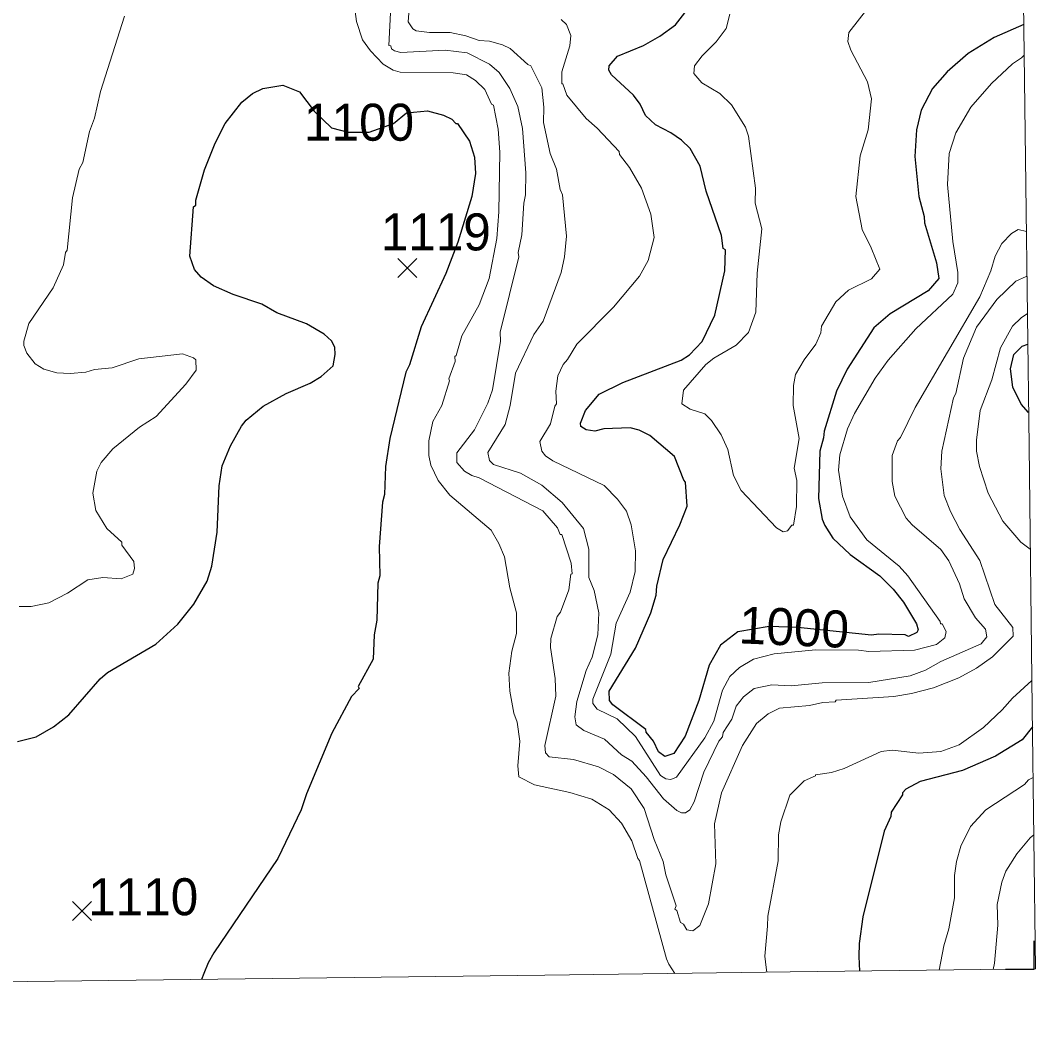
# Model space of a CAD drawing. Extents: x 265.7 to 292.1, y 7676.2 to 7704.2.
# Drawn here: x 289.907 to 292.102, y 7676.365 to 7678.572 of the extents above; entities that cross this region are included whole.
import ezdxf
from ezdxf.enums import TextEntityAlignment as Align

# ---------------------------------------------------------------- set-up
doc = ezdxf.new("R2010")
doc.units = 0
doc.header["$LTSCALE"] = 0.032
for name, color, linetype, lineweight in [('1', 7, 'Continuous', 25), ('2', 7, 'Continuous', 13), ('21', 7, 'Continuous', 25), ('63', 7, 'Continuous', 25)]:
    doc.layers.add(name, color=color, linetype=linetype, lineweight=lineweight)
doc.layers.add('61', color=7, linetype='Continuous')

msp = doc.modelspace()

# ---------------------------------------------------------------- linework, layer by layer
at = {"layer": '1'}
for points in [[(291.2544, 7678.5183), (291.2896, 7678.5382), (291.3231, 7678.563), (291.3438, 7678.5885), (291.3526, 7678.6196), (291.3502, 7678.6651), (291.3302, 7678.6963)], [(292.0766, 7678.5635), (292.0125, 7678.5358), (291.9567, 7678.5007), (291.9112, 7678.4616), (291.8792, 7678.4249), (291.8545, 7678.3787), (291.8449, 7678.3356), (291.8409, 7678.2781), (291.8497, 7678.1919), (291.8609, 7678.1488), (291.8617, 7678.1345), (291.888, 7678.0483), (291.8928, 7678.0148), (291.8697, 7677.9876), (291.7875, 7677.9382), (291.7524, 7677.9079), (291.6949, 7677.8185), (291.6718, 7677.7706), (291.6446, 7677.6844), (291.6438, 7677.6701), (291.6359, 7677.6413), (291.6327, 7677.5392), (291.6406, 7677.4945), (291.6462, 7677.4802), (291.6638, 7677.453), (291.7013, 7677.4179), (291.7651, 7677.3716), (291.7939, 7677.3429), (291.8162, 7677.315), (291.8449, 7677.2679), (291.8481, 7677.2551), (291.8457, 7677.2495), (291.8274, 7677.2408), (291.8202, 7677.2439), (291.7635, 7677.2455), (291.7476, 7677.2432), (291.5883, 7677.26), (291.5261, 7677.2619), (291.4582, 7677.2505), (291.4204, 7677.2216), (291.3965, 7677.1785), (291.3741, 7677.1019), (291.3446, 7677.0253), (291.3199, 7676.9878), (291.3007, 7676.9814), (291.2864, 7676.991), (291.276, 7677.0141), (291.26, 7677.0341), (291.2592, 7677.0397), (291.1882, 7677.0931), (291.181, 7677.1019), (291.1802, 7677.1227), (291.2369, 7677.2152), (291.2704, 7677.2918), (291.2816, 7677.3301), (291.2832, 7677.3493), (291.2967, 7677.4067), (291.3326, 7677.4818), (291.3486, 7677.5224), (291.3454, 7677.5743), (291.3414, 7677.5783), (291.3215, 7677.6294), (291.268, 7677.6749), (291.2449, 7677.6868), (291.2257, 7677.6916), (291.1683, 7677.6892), (291.1491, 7677.6844), (291.13, 7677.6876), (291.1188, 7677.6948), (291.118, 7677.702), (291.1291, 7677.7291), (291.1587, 7677.7642), (291.2098, 7677.7897), (291.3358, 7677.8376), (291.3534, 7677.8496), (291.3813, 7677.8783), (291.4084, 7677.935), (291.43, 7678.0308), (291.4316, 7678.0762), (291.4268, 7678.0794), (291.4228, 7678.1074), (291.3901, 7678.2031), (291.3765, 7678.2574), (291.355, 7678.2957), (291.3366, 7678.3132), (291.3135, 7678.3292), (291.28, 7678.3467), (291.2584, 7678.3667), (291.2472, 7678.3914), (291.2329, 7678.4106), (291.185, 7678.4545), (291.1794, 7678.4648), (291.1802, 7678.4744), (291.1978, 7678.4952), (291.2544, 7678.5183)], [(289.9003, 7677.0133), (289.941, 7677.0237), (289.9785, 7677.0453), (290.0112, 7677.0716), (290.079, 7677.149), (290.095, 7677.1626), (290.1995, 7677.224), (290.2474, 7677.2671), (290.2817, 7677.3102), (290.3104, 7677.3605), (290.3208, 7677.3924), (290.332, 7677.4658), (290.3368, 7677.5663), (290.3432, 7677.6094), (290.3607, 7677.6525), (290.3846, 7677.6956), (290.395, 7677.7084), (290.4317, 7677.7387), (290.4812, 7677.7658), (290.5331, 7677.7882), (290.557, 7677.8025), (290.5833, 7677.8257), (290.5873, 7677.8504), (290.5865, 7677.8664), (290.5793, 7677.8799), (290.5634, 7677.8943), (290.5251, 7677.9166), (290.4613, 7677.9406), (290.4285, 7677.9589), (290.3671, 7677.9797), (290.324, 7677.9988), (290.2977, 7678.0172), (290.2833, 7678.0339), (290.2729, 7678.0627), (290.2809, 7678.1696), (290.2857, 7678.1728), (290.2857, 7678.184), (290.3049, 7678.2494), (290.328, 7678.3068), (290.3495, 7678.3499), (290.3855, 7678.3954), (290.4086, 7678.4146), (290.4309, 7678.4249), (290.474, 7678.4321), (290.5099, 7678.4178), (290.5419, 7678.3763), (290.5797, 7678.3404), (290.6155, 7678.331), (290.6608, 7678.331), (290.7135, 7678.3498), (290.7418, 7678.3725), (290.7868, 7678.377), (290.8219, 7678.3675), (290.8395, 7678.3587), (290.8483, 7678.3499), (290.8523, 7678.3499), (290.8778, 7678.3116), (290.889, 7678.2765), (290.8906, 7678.2414), (290.8826, 7678.1919), (290.8529, 7678.093), (290.8265, 7678.0251), (290.7737, 7677.91), (290.7485, 7677.8281), (290.7405, 7677.8121), (290.7054, 7677.6685), (290.6959, 7677.6078), (290.6943, 7677.5472), (290.6895, 7677.5312), (290.6823, 7677.4355), (290.6839, 7677.3716), (290.6799, 7677.3557), (290.6775, 7677.2759), (290.6719, 7677.244), (290.6695, 7677.1913), (290.6368, 7677.1322), (290.6392, 7677.1282), (290.6224, 7677.1107), (290.5802, 7677.0317), (290.5251, 7676.9008)], [(292.0871, 7677.7245), (292.0712, 7677.743), (292.053, 7677.7793), (292.0476, 7677.8192), (292.0549, 7677.85), (292.073, 7677.8681), (292.0852, 7677.8724)], [(292.0956, 7677.0455), (292.0735, 7677.0173), (292.0157, 7676.9822), (291.9439, 7676.9511), (291.8529, 7676.9272), (291.8218, 7676.9104), (291.8146, 7676.9024), (291.8146, 7676.8984), (291.7899, 7676.8609), (291.7891, 7676.8514), (291.7747, 7676.8194), (291.7284, 7676.6343), (291.7204, 7676.5769), (291.7201, 7676.5489), (291.7213, 7676.5172)], [(290.5251, 7676.9008), (290.5139, 7676.8657), (290.4637, 7676.7604), (290.3248, 7676.5569), (290.3128, 7676.5354), (290.3031, 7676.5118), (290.2986, 7676.4994)]]:
    msp.add_lwpolyline(points, dxfattribs=at)
at = {"layer": '2'}
for points in [[(290.7102, 7678.6468), (290.7038, 7678.5183), (290.7078, 7678.5175), (290.7094, 7678.5111), (290.7158, 7678.5063), (290.7294, 7678.5031), (290.8251, 7678.5079), (290.873, 7678.5023), (290.9209, 7678.4776), (290.9424, 7678.4601), (290.9648, 7678.4249), (290.9823, 7678.3866), (290.9927, 7678.3388), (290.9999, 7678.243), (290.9991, 7678.1951), (290.9951, 7678.1776), (290.9911, 7678.109), (290.9831, 7678.0706), (290.9847, 7678.0611), (290.944, 7677.8983), (290.9448, 7677.8791), (290.9273, 7677.7738), (290.9177, 7677.7451), (290.889, 7677.6876), (290.8507, 7677.6374), (290.8507, 7677.6166), (290.8674, 7677.5983), (290.8826, 7677.5887), (290.8986, 7677.5839)], [(291.3217, 7676.5122), (291.3091, 7676.5319), (291.3037, 7676.5441), (291.2457, 7676.7564), (291.2417, 7676.7604), (291.2289, 7676.7987), (291.2066, 7676.837), (291.1802, 7676.8657), (291.1427, 7676.8889), (291.0949, 7676.9032), (291.0182, 7676.92), (290.9847, 7676.9375), (290.9823, 7676.9607), (290.9871, 7677.0141), (290.9807, 7677.0556), (290.9736, 7677.0748), (290.9648, 7677.1227), (290.9632, 7677.161), (290.9696, 7677.2088), (290.9799, 7677.2472), (290.9799, 7677.2918), (290.9648, 7677.3461), (290.9536, 7677.4131), (290.9416, 7677.4419), (290.9249, 7677.4706), (290.8355, 7677.5464), (290.81, 7677.5775), (290.794, 7677.611), (290.79, 7677.6318), (290.79, 7677.6637), (290.7988, 7677.7052), (290.818, 7677.7403), (290.8347, 7677.793), (290.8331, 7677.7977), (290.8467, 7677.8352), (290.8459, 7677.8456), (290.8491, 7677.848), (290.861, 7677.8903), (290.8985, 7677.9573), (290.9201, 7678.0148), (290.9368, 7678.101), (290.9416, 7678.1584), (290.9432, 7678.2877), (290.94, 7678.3372), (290.9297, 7678.389), (290.9257, 7678.3914), (290.9113, 7678.4233), (290.8906, 7678.4425), (290.8714, 7678.4545), (290.8427, 7678.4592), (290.7278, 7678.4608), (290.7126, 7678.4648), (290.6911, 7678.4776), (290.6639, 7678.5063), (290.6464, 7678.5303), (290.6336, 7678.5702), (290.6288, 7678.6085)], [(292.0822, 7678.116), (292.0647, 7678.1206), (292.0499, 7678.1117), (292.0293, 7678.0898), (292.0149, 7678.0627), (292.0053, 7678.0308), (291.9814, 7677.9749), (291.8417, 7677.7355), (291.8098, 7677.6709), (291.8034, 7677.6637), (291.7923, 7677.6318), (291.7923, 7677.5759), (291.7979, 7677.544), (291.8226, 7677.4961), (291.8354, 7677.4818), (291.8976, 7677.4283), (291.9144, 7677.4043), (291.9375, 7677.3541), (291.9479, 7677.3222), (291.9726, 7677.2807), (291.9942, 7677.2567), (291.9965, 7677.24), (291.9846, 7677.2248), (291.8976, 7677.1865), (291.8641, 7677.1681), (291.8306, 7677.1554), (291.7412, 7677.141), (291.6407, 7677.1402), (291.5736, 7677.1338), (291.5321, 7677.1362), (291.4938, 7677.1282), (291.4707, 7677.1099), (291.4547, 7677.0899), (291.4452, 7677.062), (291.4268, 7677.0333), (291.4252, 7677.0237), (291.4172, 7677.0141), (291.3845, 7676.9471), (291.3638, 7676.8833), (291.3542, 7676.8657), (291.3454, 7676.8593), (291.3366, 7676.8593), (291.3263, 7676.8641), (291.2975, 7676.8897), (291.26, 7676.9375), (291.2289, 7676.9711), (291.2066, 7676.9846), (291.1699, 7677.0189), (291.1252, 7677.0373), (291.1084, 7677.0493), (291.106, 7677.0668), (291.11, 7677.1003), (291.13, 7677.1674), (291.1435, 7677.1961), (291.1555, 7677.244), (291.1579, 7677.2918), (291.1475, 7677.3397), (291.1363, 7677.3684), (291.1363, 7677.4291), (291.1244, 7677.4738), (291.0781, 7677.5304), (291.0342, 7677.5679), (290.9879, 7677.5935), (290.9297, 7677.6126), (290.9209, 7677.6214), (290.9177, 7677.6381), (290.9552, 7677.6988), (290.9656, 7677.7403), (290.9775, 7677.8097), (291.0174, 7677.8935), (291.0374, 7677.9222), (291.0765, 7678.0276), (291.0837, 7678.0611), (291.0877, 7678.1058), (291.0789, 7678.1951), (291.0741, 7678.2071), (291.0661, 7678.251), (291.0526, 7678.2845), (291.0382, 7678.3515), (291.039, 7678.385), (291.0342, 7678.4265), (291.0103, 7678.4744), (291.0039, 7678.4768), (290.9656, 7678.5119), (290.9496, 7678.5199), (290.9209, 7678.5279), (290.8986, 7678.5287), (290.8698, 7678.539), (290.8363, 7678.5462), (290.7916, 7678.5462), (290.7629, 7678.5502), (290.7557, 7678.5542), (290.7453, 7678.5694), (290.7485, 7678.6069)], [(291.7396, 7678.5989), (291.6981, 7678.5462), (291.6965, 7678.5271), (291.7029, 7678.5079), (291.7388, 7678.4393), (291.7476, 7678.4026), (291.7404, 7678.3356), (291.7228, 7678.2797), (291.7133, 7678.1919), (291.7268, 7678.1201), (291.7468, 7678.081), (291.7651, 7678.0347), (291.7476, 7678.014), (291.6973, 7677.9892), (291.6702, 7677.9637), (291.6391, 7677.9111), (291.6375, 7677.8967), (291.6271, 7677.8728), (291.6015, 7677.8384), (291.5832, 7677.8073), (291.5784, 7677.7834), (291.5776, 7677.7403), (291.5912, 7677.6685), (291.58, 7677.6046), (291.5856, 7677.5775), (291.5848, 7677.5217), (291.5784, 7677.481), (291.5752, 7677.481), (291.5656, 7677.469), (291.5561, 7677.4666), (291.5417, 7677.4754), (291.4651, 7677.556), (291.4491, 7677.5887), (291.4364, 7677.6445), (291.422, 7677.6765), (291.4013, 7677.7076), (291.3869, 7677.7219), (291.355, 7677.7323), (291.3374, 7677.7435), (291.3406, 7677.773), (291.3893, 7677.8289), (291.4061, 7677.8424), (291.4547, 7677.8703), (291.4811, 7677.8975), (291.497, 7677.9414), (291.5002, 7678.026), (291.5098, 7678.1217), (291.4954, 7678.1776), (291.4962, 7678.2095), (291.4811, 7678.322), (291.4747, 7678.342), (291.4444, 7678.3898)], [(290.1317, 7678.5813), (290.0798, 7678.4186), (290.0671, 7678.3611), (290.0559, 7678.3324), (290.0415, 7678.2654), (290.0336, 7678.251), (290.0192, 7678.1887), (290.008, 7678.0754), (290.004, 7678.0706), (290, 7678.0443), (289.9777, 7677.994), (289.925, 7677.9174), (289.9139, 7677.8791), (289.9139, 7677.8696), (289.9202, 7677.8528), (289.9386, 7677.8297), (289.957, 7677.8185), (289.9857, 7677.8105), (290.0144, 7677.8089), (290.0479, 7677.8121), (290.0671, 7677.8177), (290.1054, 7677.8217), (290.1628, 7677.8408), (290.257, 7677.852), (290.2809, 7677.8432), (290.2857, 7677.8384), (290.2865, 7677.8161), (290.2642, 7677.7858), (290.2003, 7677.7163), (290.1644, 7677.6932), (290.1062, 7677.6461), (290.0814, 7677.6166), (290.0719, 7677.5983), (290.0631, 7677.5504), (290.0695, 7677.5129), (290.0934, 7677.4738), (290.1261, 7677.4442), (290.1261, 7677.4379), (290.1517, 7677.4028), (290.1533, 7677.3876), (290.1501, 7677.3756), (290.1245, 7677.3652), (290.0846, 7677.3684), (290.0527, 7677.3629), (290.0088, 7677.3341), (289.9681, 7677.3134), (289.9298, 7677.3054), (289.9043, 7677.3054)], [(291.0765, 7678.5742), (291.0877, 7678.5638), (291.0972, 7678.5398), (291.0948, 7678.5175), (291.0773, 7678.4616), (291.0773, 7678.4353), (291.0797, 7678.4353), (291.0885, 7678.4106), (291.13, 7678.3603), (291.1539, 7678.3396), (291.2018, 7678.2893), (291.2026, 7678.2829), (291.2241, 7678.2542), (291.2496, 7678.2095), (291.2704, 7678.1536), (291.2776, 7678.1034), (291.264, 7678.0531), (291.2457, 7678.0196), (291.189, 7677.9525), (291.11, 7677.8727), (291.0901, 7677.8392), (291.0805, 7677.8289), (291.0693, 7677.8041), (291.0645, 7677.7706), (291.0661, 7677.7435), (291.0621, 7677.7387), (291.0533, 7677.7004), (291.0302, 7677.6621), (291.0342, 7677.6413), (291.0422, 7677.631), (291.0581, 7677.6206), (291.1691, 7677.5671), (291.1978, 7677.5376), (291.2177, 7677.5113), (291.2273, 7677.4818), (291.2369, 7677.4259), (291.2361, 7677.3812), (291.2257, 7677.3365), (291.1954, 7677.2695), (291.1834, 7677.2025), (291.1443, 7677.1051), (291.1443, 7677.0955), (291.1539, 7677.0836), (291.197, 7677.0628), (291.2369, 7677.0245), (291.2911, 7676.9399), (291.3023, 7676.9327), (291.3135, 7676.9312), (291.3255, 7676.9367)], [(291.4116, 7678.5263), (291.4332, 7678.555), (291.4412, 7678.5861)], [(291.4444, 7678.3898), (291.4196, 7678.4146), (291.3805, 7678.4377), (291.363, 7678.4577), (291.3646, 7678.4744), (291.3813, 7678.496), (291.4116, 7678.5263)], [(291.4922, 7677.1913), (291.5369, 7677.2033), (291.6263, 7677.212), (291.7189, 7677.2112), (291.7412, 7677.208), (291.8401, 7677.2112), (291.888, 7677.2232), (291.9056, 7677.2376), (291.9088, 7677.2511), (291.9, 7677.2679), (291.8968, 7677.2679), (291.896, 7677.2727), (291.8258, 7677.3716), (291.8074, 7677.3924), (291.7372, 7677.4498), (291.7013, 7677.4993), (291.6845, 7677.544), (291.6758, 7677.5999), (291.679, 7677.6334), (291.6957, 7677.6892), (291.7109, 7677.7227), (291.7556, 7677.7993), (291.7835, 7677.8376), (291.8433, 7677.9055), (291.9231, 7677.9805), (291.9343, 7678.0052), (291.9343, 7678.0276), (291.9231, 7678.0946), (291.912, 7678.2175), (291.9152, 7678.2845), (291.9295, 7678.3292), (291.9622, 7678.385), (292.0069, 7678.4361), (292.0524, 7678.4784), (292.0716, 7678.4912), (292.0774, 7678.4971)], [(291.0996, 7677.3764), (291.0972, 7677.3756), (291.0925, 7677.3413), (291.0749, 7677.2934), (291.0677, 7677.2839), (291.0541, 7677.236), (291.0533, 7677.2168), (291.0629, 7677.1498), (291.0645, 7677.1115), (291.0406, 7677.0046), (291.0422, 7676.9894), (291.0502, 7676.9806), (291.1028, 7676.975), (291.1571, 7676.9591), (291.189, 7676.9423), (291.2273, 7676.9112), (291.256, 7676.8689), (291.2776, 7676.8019), (291.2967, 7676.754), (291.3023, 7676.7253), (291.3247, 7676.6583), (291.3223, 7676.6511), (291.3263, 7676.6479), (291.3342, 7676.6223), (291.3406, 7676.6184), (291.3478, 7676.6064), (291.3606, 7676.604), (291.3757, 7676.616), (291.3949, 7676.663), (291.4108, 7676.7492), (291.4076, 7676.8354), (291.4228, 7676.9024), (291.4683, 7677.0046), (291.4986, 7677.0524), (291.5242, 7677.0732), (291.5481, 7677.086), (291.6135, 7677.0915), (291.6423, 7677.0979), (291.6686, 7677.0995), (291.671, 7677.1027), (291.7955, 7677.1107), (291.8338, 7677.1171), (291.8816, 7677.1298), (291.9359, 7677.1514), (291.9742, 7677.1721), (292.0093, 7677.1969), (292.054, 7677.2416), (292.0532, 7677.2599), (292.0141, 7677.3094), (291.9814, 7677.4051), (291.9383, 7677.4722), (291.9183, 7677.5105), (291.9048, 7677.5456), (291.8976, 7677.603), (291.8992, 7677.6413), (291.9247, 7677.7563), (291.9295, 7677.7658), (291.9463, 7677.8424), (291.9742, 7677.9095), (292.0181, 7677.9693), (292.0596, 7678.0084), (292.0819, 7678.0188), (292.0834, 7678.0188)], [(292.0844, 7677.9388), (292.0708, 7677.9294), (292.0524, 7677.9111), (292.0261, 7677.8648), (292.0077, 7677.7953), (291.9822, 7677.7291), (291.9742, 7677.6653), (291.9742, 7677.6413), (291.9806, 7677.6078), (291.9997, 7677.5504), (292.0317, 7677.4897), (292.07, 7677.4442), (292.0908, 7677.4297)], [(290.8986, 7677.5839), (291.0366, 7677.5121), (291.0685, 7677.4754), (291.0741, 7677.461), (291.0773, 7677.461), (291.098, 7677.3988), (291.0996, 7677.3764)], [(291.3255, 7676.9367), (291.3869, 7677.0213), (291.406, 7677.0572), (291.4252, 7677.1243), (291.4412, 7677.1538), (291.4619, 7677.1737), (291.4922, 7677.1913)], [(292.0944, 7677.1454), (292.0524, 7677.1075), (292.0301, 7677.082), (291.9894, 7677.0437), (291.9367, 7677.0062), (291.8976, 7676.9918), (291.8497, 7676.9886), (291.7923, 7676.995), (291.7683, 7676.9918), (291.6885, 7676.9551), (291.6606, 7676.9463), (291.6263, 7676.9415), (291.6263, 7676.9391), (291.6016, 7676.9288), (291.5704, 7676.8976), (291.5513, 7676.8402), (291.5465, 7676.8115), (291.5457, 7676.7556), (291.5234, 7676.6359), (291.5226, 7676.6144), (291.5168, 7676.5492), (291.5195, 7676.5248), (291.5207, 7676.5147)], [(291.8939, 7676.5195), (291.904, 7676.5717), (291.9144, 7676.6088), (291.9271, 7676.6758), (291.9271, 7676.7237), (291.9311, 7676.754), (291.9407, 7676.7875), (291.9614, 7676.8298), (291.9949, 7676.8657), (292.0779, 7676.9208), (292.0867, 7676.9304), (292.097, 7676.9357)], [(292.0986, 7676.8117), (292.0907, 7676.8055), (292.062, 7676.7708), (292.038, 7676.7333), (292.0293, 7676.7093), (292.0189, 7676.6614), (292.0205, 7676.6168), (292.0133, 7676.5346), (292.0104, 7676.5209)]]:
    msp.add_lwpolyline(points, dxfattribs=at)
at = {"layer": '21'}
for p, q in [((290.7229, 7678.0576), (290.7641, 7678.0164)), ((290.7641, 7678.0576), (290.7229, 7678.0164)), ((290.0194, 7676.6676), (290.0606, 7676.6264)), ((290.0606, 7676.6676), (290.0194, 7676.6264))]:
    msp.add_line(p, q, dxfattribs=at)
at = {"layer": '63', "lineweight": 13}
for points in [[(291.9681, 7687.2556), (291.9752, 7686.6906), (291.9822, 7686.1257), (291.9893, 7685.5608), (291.9963, 7684.9959), (292.0034, 7684.431), (292.0104, 7683.866), (292.0175, 7683.3011), (292.0245, 7682.7362), (292.0316, 7682.1713), (292.0386, 7681.6064), (292.0457, 7681.0414), (292.0527, 7680.4765), (292.0598, 7679.9116), (292.0668, 7679.3467), (292.0739, 7678.7818), (292.081, 7678.2168), (292.088, 7677.6519), (292.0951, 7677.087), (292.1022, 7676.5221)], [(292.1022, 7676.5221), (291.5717, 7676.5154), (291.0411, 7676.5087), (290.5106, 7676.5021), (289.9801, 7676.4954), (289.4496, 7676.4887), (288.9191, 7676.4819), (288.3886, 7676.4752), (287.858, 7676.4684), (287.3275, 7676.4616), (286.797, 7676.4548), (286.2665, 7676.448), (285.7359, 7676.4412), (285.2054, 7676.4343), (284.6749, 7676.4275), (284.1443, 7676.4206), (283.6138, 7676.4137), (283.0833, 7676.4067), (282.5527, 7676.3998), (282.0222, 7676.3929), (281.4917, 7676.3859), (280.9611, 7676.3789), (280.4306, 7676.3719), (279.9, 7676.3649)]]:
    msp.add_lwpolyline(points, dxfattribs=at)
at = {"layer": '63'}
msp.add_lwpolyline([(292.0374, 7676.5217), (292.099, 7676.5217), (292.099, 7676.5824)], dxfattribs=at)

# ---------------------------------------------------------------- texts
at = {"layer": '61'}
for s, p in [('1100', (290.6391, 7678.3123)), ('1119', (290.805, 7678.0752)), ('1110', (290.1722, 7676.638))]:
    msp.add_text(s, height=0.08, dxfattribs=at).set_placement(p, align=Align.CENTER)
msp.add_text('1000', height=0.08, rotation=357.541, dxfattribs=at).set_placement((291.5781, 7677.2208), align=Align.CENTER)

doc.saveas('drawing.dxf')
